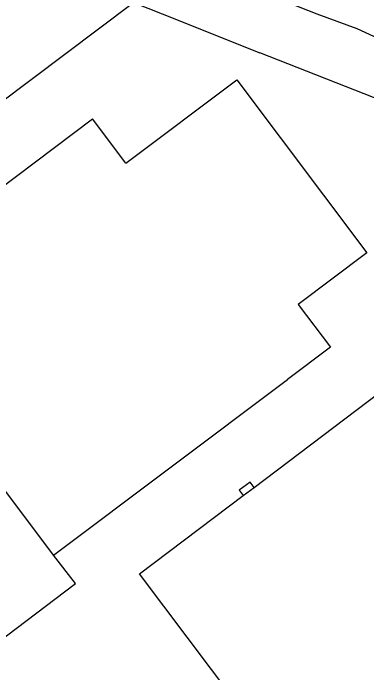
# Model space of a CAD drawing. Extents: x 130998 to 133001, y 398999 to 403002.
# Drawn here: x 131954 to 132020, y 400377.1 to 400500.1 of the extents above; entities that cross this region are included whole.
import ezdxf

# ---------------------------------------------------------------- set-up
doc = ezdxf.new("R2010")
doc.units = 0
for name, color, linetype in [('gg-afsc-erfafscheiding', 7, 'Continuous'), ('gg-afsc-hekwerk', 7, 'Continuous'), ('gg-bbg-hoofdgebouw', 7, 'Continuous'), ('gg-knt-trap', 7, 'Continuous'), ('gt-grn-groengrens', 7, 'Continuous')]:
    doc.layers.add(name, color=color, linetype=linetype)

msp = doc.modelspace()

# ---------------------------------------------------------------- linework, layer by layer
at = {"layer": 'gg-afsc-erfafscheiding'}
for p, q in [((131976.4, 400502.14), (131981.77, 400500)), ((131981.77, 400500), (132000, 400492.73))]:
    msp.add_line(p, q, dxfattribs=at)
at = {"layer": 'gg-afsc-hekwerk'}
for p, q in [((131922.73, 400461.71), (131976.4, 400502.14)), ((132028.09, 400481.66), (132000, 400492.73))]:
    msp.add_line(p, q, dxfattribs=at)
msp.add_lwpolyline([(131941.84, 400375.77), (131965.6, 400393.74), (131961.47, 400399.02)], dxfattribs=at)
at = {"layer": 'gg-bbg-hoofdgebouw'}
for p, q in [((131942.75, 400460.87), (131968.79, 400480.39)), ((131974.99, 400472.12), (131968.79, 400480.39)), ((131961.47, 400399.02), (132005.19, 400431.81)), ((131961.47, 400399.02), (131952.22, 400411.38)), ((131996.91, 400410.15), (131998.92, 400411.67))]:
    msp.add_line(p, q, dxfattribs=at)
for points in [[(131974.99, 400472.12), (131995.73, 400487.69), (132019.95, 400455.41), (132007.14, 400445.81), (132013.19, 400437.81), (132005.19, 400431.81)], [(131998.92, 400411.67), (132043.52, 400445.4), (132057.55, 400426.83)], [(131999.9, 400365.9), (131977.56, 400395.52), (131996.91, 400410.15)]]:
    msp.add_lwpolyline(points, dxfattribs=at)
at = {"layer": 'gg-knt-trap'}
msp.add_lwpolyline([(131998.92, 400411.67), (131998.17, 400412.66), (131996.16, 400411.14), (131996.91, 400410.15)], dxfattribs=at)
at = {"layer": 'gt-grn-groengrens'}
msp.add_lwpolyline([(131833.36, 400569.29), (131925.09, 400533.67), (132010.65, 400500), (132018.09, 400497.25), (132022.04, 400495.47)], dxfattribs=at)

doc.saveas('drawing.dxf')
